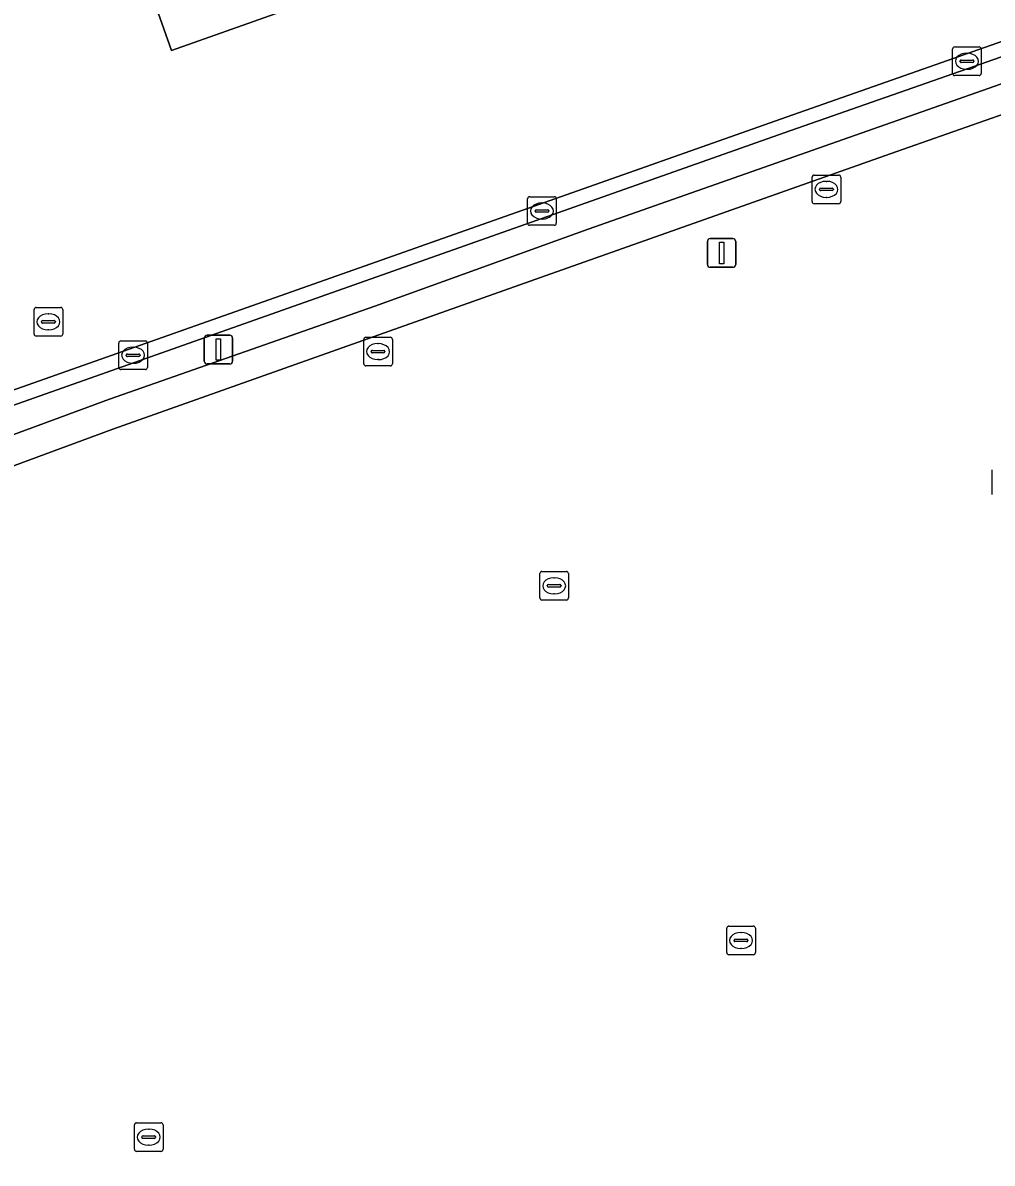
# Model space of a CAD drawing. Extents: x 157692 to 159674, y 381452 to 383291.
# Drawn here: x 159467.27 to 159501.13, y 382754.76 to 382794.59 of the extents above; entities that cross this region are included whole.
import ezdxf

# ---------------------------------------------------------------- set-up
doc = ezdxf.new("R2010")
doc.units = 0
for name, color, linetype in [('IMGEO_Erf', 7, 'Continuous'), ('IMGEO_Groenvoorziening', 7, 'Continuous'), ('IMGEO_Kolk', 7, 'Continuous'), ('IMGEO_Lichtmast', 7, 'Continuous'), ('IMGEO_Muur', 7, 'Continuous'), ('IMGEO_Parkeervlak_gesloten', 7, 'Continuous'), ('IMGEO_Rijbaan_lokaal_gesloten', 7, 'Continuous'), ('IMGEO_Rijbaan_lokaal_open', 7, 'Continuous'), ('IMGEO_Rioolput', 7, 'Continuous')]:
    doc.layers.add(name, color=color, linetype=linetype)

msp = doc.modelspace()

# ---------------------------------------------------------------- linework, layer by layer
at = {"layer": 'IMGEO_Erf'}
msp.add_lwpolyline([(159550.578, 382739.611), (159541.114, 382766.329), (159538.501, 382773.705), (159537.433, 382776.72), (159536.158, 382780.323), (159530.696, 382795.744), (159530.606, 382795.729), (159530.565, 382795.722), (159529.403, 382799.114), (159529.485, 382799.149), (159528.969, 382800.561), (159528.926, 382800.546), (159528.77, 382800.975), (159504.868, 382792.577), (159497.567, 382790.012), (159485.359, 382785.698), (159470.416, 382780.397), (159455.063, 382774.73), (159445.562, 382771.276)], dxfattribs=at)
at = {"layer": 'IMGEO_Groenvoorziening'}
for points in [[(159527.65, 382802.579), (159493.859, 382790.748), (159460.155, 382778.837), (159460.147, 382778.88), (159459.355, 382778.599), (159454.208, 382776.774), (159454.06, 382776.712), (159454.161, 382776.472), (159448.479, 382774.562)], [(159439.575, 382770.264), (159450.926, 382774.348), (159457.26, 382776.642), (159470.301, 382781.444), (159479.563, 382784.691), (159487.02, 382787.379), (159504.599, 382793.564), (159521.555, 382799.63)]]:
    msp.add_lwpolyline(points, dxfattribs=at)
at = {"layer": 'IMGEO_Kolk'}
for p, q in [((159499.747, 382792.819), (159499.747, 382793.671)), ((159499.822, 382793.745), (159500.674, 382793.745)), ((159500.235, 382793.525), (159500.26, 382793.525)), ((159500.748, 382793.671), (159500.748, 382792.819)), ((159500.006, 382793.239), (159500.006, 382793.251)), ((159500.444, 382793.202), (159500.046, 382793.202)), ((159500.049, 382793.288), (159500.447, 382793.288)), ((159500.49, 382793.251), (159500.49, 382793.239)), ((159500.674, 382792.745), (159499.822, 382792.745)), ((159500.258, 382792.965), (159500.233, 382792.965)), ((159484.905, 382787.59), (159484.905, 382788.442)), ((159484.98, 382788.516), (159485.832, 382788.516)), ((159485.393, 382788.296), (159485.418, 382788.296)), ((159485.906, 382788.442), (159485.906, 382787.59)), ((159485.164, 382788.01), (159485.164, 382788.022)), ((159485.602, 382787.973), (159485.204, 382787.973)), ((159485.207, 382788.059), (159485.605, 382788.059)), ((159485.648, 382788.022), (159485.648, 382788.01)), ((159485.832, 382787.516), (159484.98, 382787.516)), ((159485.416, 382787.736), (159485.391, 382787.736)), ((159470.7, 382783.478), (159471.552, 382783.478)), ((159470.625, 382782.552), (159470.625, 382783.404)), ((159471.113, 382783.258), (159471.138, 382783.258)), ((159471.626, 382783.404), (159471.626, 382782.552)), ((159470.884, 382782.972), (159470.884, 382782.984)), ((159471.322, 382782.935), (159470.924, 382782.935)), ((159470.927, 382783.021), (159471.325, 382783.021)), ((159471.136, 382782.698), (159471.111, 382782.698)), ((159471.368, 382782.984), (159471.368, 382782.972)), ((159471.552, 382782.478), (159470.7, 382782.478)), ((159501.13, 382778.12), (159501.13, 382778.972)), ((159485.331, 382774.501), (159485.331, 382775.353)), ((159485.406, 382775.427), (159486.258, 382775.427)), ((159485.819, 382775.207), (159485.844, 382775.207)), ((159486.332, 382775.353), (159486.332, 382774.501)), ((159485.59, 382774.921), (159485.59, 382774.933)), ((159486.028, 382774.884), (159485.63, 382774.884)), ((159485.633, 382774.97), (159486.031, 382774.97)), ((159486.074, 382774.933), (159486.074, 382774.921)), ((159486.258, 382774.427), (159485.406, 382774.427)), ((159485.842, 382774.647), (159485.817, 382774.647)), ((159491.858, 382762.115), (159491.858, 382762.967)), ((159491.933, 382763.041), (159492.785, 382763.041)), ((159492.346, 382762.821), (159492.371, 382762.821)), ((159492.859, 382762.967), (159492.859, 382762.115)), ((159492.117, 382762.535), (159492.117, 382762.547)), ((159492.555, 382762.498), (159492.157, 382762.498)), ((159492.16, 382762.584), (159492.558, 382762.584)), ((159492.601, 382762.547), (159492.601, 382762.535)), ((159492.785, 382762.041), (159491.933, 382762.041)), ((159492.369, 382762.261), (159492.344, 382762.261)), ((159471.17, 382755.246), (159471.17, 382756.098)), ((159471.245, 382756.172), (159472.097, 382756.172)), ((159472.171, 382756.098), (159472.171, 382755.246)), ((159471.429, 382755.666), (159471.429, 382755.678)), ((159471.867, 382755.629), (159471.469, 382755.629)), ((159471.472, 382755.715), (159471.87, 382755.715)), ((159471.658, 382755.952), (159471.683, 382755.952)), ((159471.913, 382755.678), (159471.913, 382755.666)), ((159471.681, 382755.392), (159471.656, 382755.392)), ((159472.097, 382755.172), (159471.245, 382755.172))]:
    msp.add_line(p, q, dxfattribs=at)
for points in [[(159499.747, 382792.819), (159499.747, 382793.671)], [(159499.822, 382793.745), (159500.674, 382793.745)], [(159500.748, 382793.671), (159500.748, 382792.819)], [(159500.674, 382792.745), (159499.822, 382792.745)], [(159484.905, 382787.59), (159484.905, 382788.442)], [(159484.98, 382788.516), (159485.832, 382788.516)], [(159485.906, 382788.442), (159485.906, 382787.59)], [(159485.832, 382787.516), (159484.98, 382787.516)], [(159470.7, 382783.478), (159471.552, 382783.478)], [(159470.625, 382782.552), (159470.625, 382783.404)], [(159471.626, 382783.404), (159471.626, 382782.552)], [(159471.552, 382782.478), (159470.7, 382782.478)], [(159501.13, 382778.12), (159501.13, 382778.972)], [(159485.331, 382774.501), (159485.331, 382775.353)], [(159485.406, 382775.427), (159486.258, 382775.427)], [(159486.332, 382775.353), (159486.332, 382774.501)], [(159486.258, 382774.427), (159485.406, 382774.427)], [(159491.858, 382762.115), (159491.858, 382762.967)], [(159491.933, 382763.041), (159492.785, 382763.041)], [(159492.859, 382762.967), (159492.859, 382762.115)], [(159492.785, 382762.041), (159491.933, 382762.041)], [(159471.17, 382755.246), (159471.17, 382756.098)], [(159471.245, 382756.172), (159472.097, 382756.172)], [(159472.171, 382756.098), (159472.171, 382755.246)], [(159472.097, 382755.172), (159471.245, 382755.172)]]:
    msp.add_lwpolyline(points, dxfattribs=at)
for centre, radius, start, end in [((159499.824, 382793.669), 0.0765, 91.552, 178.448), ((159499.824, 382793.669), 0.0765, 91.552, 178.448), ((159500.672, 382793.669), 0.0765, 1.552, 88.448), ((159500.672, 382793.669), 0.0765, 1.552, 88.448), ((159500.046, 382793.248), 0.0403, 85.8775, 175.7526), ((159500.043, 382793.238), 0.0366, 178.938, 274.7102), ((159500.447, 382793.245), 0.043, 264.8664, 352.4533), ((159500.451, 382793.25), 0.0386, 1.7309, 96.639), ((159499.824, 382792.821), 0.0765, 181.552, 268.448), ((159499.824, 382792.821), 0.0765, 181.552, 268.448), ((159500.672, 382792.821), 0.0765, 271.552, 358.448), ((159500.672, 382792.821), 0.0765, 271.552, 358.448), ((159484.982, 382788.44), 0.0765, 91.552, 178.448), ((159484.982, 382788.44), 0.0765, 91.552, 178.448), ((159485.83, 382788.44), 0.0765, 1.552, 88.448), ((159485.83, 382788.44), 0.0765, 1.552, 88.448), ((159485.204, 382788.019), 0.0403, 85.8775, 175.7526), ((159485.201, 382788.009), 0.0366, 178.938, 274.7102), ((159485.605, 382788.016), 0.043, 264.8664, 352.4533), ((159485.609, 382788.021), 0.0386, 1.7309, 96.639), ((159484.982, 382787.592), 0.0765, 181.552, 268.448), ((159484.982, 382787.592), 0.0765, 181.552, 268.448), ((159485.83, 382787.592), 0.0765, 271.552, 358.448), ((159485.83, 382787.592), 0.0765, 271.552, 358.448), ((159470.702, 382783.402), 0.0765, 91.552, 178.448), ((159470.702, 382783.402), 0.0765, 91.552, 178.448), ((159471.55, 382783.402), 0.0765, 1.552, 88.448), ((159471.55, 382783.402), 0.0765, 1.552, 88.448), ((159470.924, 382782.981), 0.0403, 85.8775, 175.7526), ((159470.921, 382782.971), 0.0366, 178.938, 274.7102), ((159471.325, 382782.978), 0.043, 264.8664, 352.4533), ((159471.329, 382782.983), 0.0386, 1.7309, 96.639), ((159470.702, 382782.554), 0.0765, 181.552, 268.448), ((159470.702, 382782.554), 0.0765, 181.552, 268.448), ((159471.55, 382782.554), 0.0765, 271.552, 358.448), ((159471.55, 382782.554), 0.0765, 271.552, 358.448), ((159485.408, 382775.351), 0.0765, 91.552, 178.448), ((159485.408, 382775.351), 0.0765, 91.552, 178.448), ((159486.256, 382775.351), 0.0765, 1.552, 88.448), ((159486.256, 382775.351), 0.0765, 1.552, 88.448), ((159485.63, 382774.93), 0.0403, 85.8775, 175.7526), ((159485.627, 382774.92), 0.0366, 178.938, 274.7102), ((159486.031, 382774.927), 0.043, 264.8664, 352.4533), ((159486.035, 382774.932), 0.0386, 1.7309, 96.639), ((159485.408, 382774.503), 0.0765, 181.552, 268.448), ((159485.408, 382774.503), 0.0765, 181.552, 268.448), ((159486.256, 382774.503), 0.0765, 271.552, 358.448), ((159486.256, 382774.503), 0.0765, 271.552, 358.448), ((159491.935, 382762.965), 0.0765, 91.552, 178.448), ((159491.935, 382762.965), 0.0765, 91.552, 178.448), ((159492.783, 382762.965), 0.0765, 1.552, 88.448), ((159492.783, 382762.965), 0.0765, 1.552, 88.448), ((159492.157, 382762.544), 0.0403, 85.8775, 175.7526), ((159492.154, 382762.534), 0.0366, 178.938, 274.7102), ((159492.558, 382762.541), 0.043, 264.8664, 352.4533), ((159492.562, 382762.546), 0.0386, 1.7309, 96.639), ((159491.935, 382762.117), 0.0765, 181.552, 268.448), ((159491.935, 382762.117), 0.0765, 181.552, 268.448), ((159492.783, 382762.117), 0.0765, 271.552, 358.448), ((159492.783, 382762.117), 0.0765, 271.552, 358.448), ((159471.247, 382756.096), 0.0765, 91.552, 178.448), ((159471.247, 382756.096), 0.0765, 91.552, 178.448), ((159472.095, 382756.096), 0.0765, 1.552, 88.448), ((159472.095, 382756.096), 0.0765, 1.552, 88.448), ((159471.469, 382755.675), 0.0403, 85.8775, 175.7526), ((159471.466, 382755.665), 0.0366, 178.938, 274.7102), ((159471.87, 382755.672), 0.043, 264.8664, 352.4533), ((159471.874, 382755.677), 0.0386, 1.7309, 96.639), ((159471.247, 382755.248), 0.0765, 181.552, 268.448), ((159471.247, 382755.248), 0.0765, 181.552, 268.448), ((159472.095, 382755.248), 0.0765, 271.552, 358.448), ((159472.095, 382755.248), 0.0765, 271.552, 358.448)]:
    msp.add_arc(centre, radius, start, end, dxfattribs=at)
for centre, major_axis, ratio, start_param, end_param in [((159500.234, 382793.245), (-0.387, 0.002), 0.722429, 4.712389, 7.853982), ((159500.259, 382793.245), (-0.39, 0.002), 0.717154, 1.570796, 4.712389), ((159485.392, 382788.016), (-0.387, 0.002), 0.722429, 4.712389, 7.853982), ((159485.417, 382788.016), (-0.39, 0.002), 0.717154, 1.570796, 4.712389), ((159471.112, 382782.978), (-0.387, 0.002), 0.722429, 4.712389, 7.853982), ((159471.137, 382782.978), (-0.39, 0.002), 0.717154, 1.570796, 4.712389), ((159485.818, 382774.927), (-0.387, 0.002), 0.722429, 4.712389, 7.853982), ((159485.843, 382774.927), (-0.39, 0.002), 0.717154, 1.570796, 4.712389), ((159492.345, 382762.541), (-0.387, 0.002), 0.722429, 4.712389, 7.853982), ((159492.37, 382762.541), (-0.39, 0.002), 0.717154, 1.570796, 4.712389), ((159471.657, 382755.672), (-0.387, 0.002), 0.722429, 4.712389, 7.853982), ((159471.682, 382755.672), (-0.39, 0.002), 0.717154, 1.570796, 4.712389)]:
    msp.add_ellipse(centre, major_axis=major_axis, ratio=ratio, start_param=start_param, end_param=end_param, dxfattribs=at)
at = {"layer": 'IMGEO_Lichtmast'}
for p, q in [((159491.283, 382787.051), (159492.073, 382787.051)), ((159492.073, 382787.051), (159491.283, 382787.051)), ((159491.183, 382786.151), (159491.183, 382786.951)), ((159491.183, 382786.951), (159491.183, 382786.151)), ((159492.173, 382786.951), (159492.173, 382786.151)), ((159492.173, 382786.151), (159492.173, 382786.951)), ((159492.073, 382786.051), (159491.283, 382786.051)), ((159491.283, 382786.051), (159492.073, 382786.051)), ((159473.61, 382782.776), (159473.61, 382783.576)), ((159473.61, 382783.576), (159473.61, 382782.776)), ((159473.71, 382783.676), (159474.5, 382783.676)), ((159474.5, 382783.676), (159473.71, 382783.676)), ((159474.6, 382783.576), (159474.6, 382782.776)), ((159474.6, 382782.776), (159474.6, 382783.576)), ((159474.5, 382782.676), (159473.71, 382782.676)), ((159473.71, 382782.676), (159474.5, 382782.676))]:
    msp.add_line(p, q, dxfattribs=at)
for points in [[(159491.603, 382786.926), (159491.753, 382786.926), (159491.753, 382786.176), (159491.603, 382786.176), (159491.603, 382786.926)], [(159474.03, 382783.551), (159474.18, 382783.551), (159474.18, 382782.801), (159474.03, 382782.801), (159474.03, 382783.551)]]:
    msp.add_lwpolyline(points, dxfattribs=at)
for centre, start, end in [((159491.283, 382786.951), 90, 180), ((159491.283, 382786.951), 90, 180), ((159492.073, 382786.951), 0, 90), ((159492.073, 382786.951), 360, 90), ((159491.283, 382786.151), 180, 270), ((159491.283, 382786.151), 180, 270), ((159492.073, 382786.151), 270, 0), ((159492.073, 382786.151), 270, 0), ((159473.71, 382783.576), 90, 180), ((159473.71, 382783.576), 90, 180), ((159474.5, 382783.576), 0, 90), ((159474.5, 382783.576), 360, 90), ((159473.71, 382782.776), 180, 270), ((159473.71, 382782.776), 180, 270), ((159474.5, 382782.776), 270, 0), ((159474.5, 382782.776), 270, 0)]:
    msp.add_arc(centre, 0.1, start, end, dxfattribs=at)
at = {"layer": 'IMGEO_Muur'}
msp.add_lwpolyline([(159528.77, 382800.975), (159528.545, 382801.592), (159528.38, 382802.031), (159528.228, 382801.978), (159521.555, 382799.63), (159504.599, 382793.564), (159487.02, 382787.379), (159479.563, 382784.691), (159470.301, 382781.444), (159457.26, 382776.642), (159450.926, 382774.348), (159439.575, 382770.264), (159440.012, 382769.292), (159445.562, 382771.276), (159455.063, 382774.73), (159470.416, 382780.397), (159485.359, 382785.698), (159497.567, 382790.012), (159504.868, 382792.577)], close=True, dxfattribs=at)
at = {"layer": 'IMGEO_Parkeervlak_gesloten'}
msp.add_lwpolyline([(159487.526, 382811.251), (159468.601, 382804.556), (159468.925, 382803.642), (159470.673, 382798.696), (159472.467, 382793.622), (159491.367, 382800.316)], close=True, dxfattribs=at)
at = {"layer": 'IMGEO_Rijbaan_lokaal_gesloten'}
for points in [[(159454.538, 382793.399), (159454.311, 382793.321), (159459.355, 382778.599), (159460.147, 382778.88), (159459.963, 382779.299), (159493.736, 382791.219), (159527.48, 382803.083), (159527.862, 382803.222), (159524.866, 382811.644), (159524.824, 382811.648)], [(159518.079, 382809.399), (159518.007, 382809.751), (159491.367, 382800.316), (159472.467, 382793.622), (159470.673, 382798.696), (159461.788, 382795.555), (159460.696, 382799.023)]]:
    msp.add_lwpolyline(points, dxfattribs=at)
at = {"layer": 'IMGEO_Rijbaan_lokaal_open'}
msp.add_lwpolyline([(159528.118, 382802.515), (159527.862, 382803.222), (159527.48, 382803.083), (159493.736, 382791.219), (159459.963, 382779.299), (159460.147, 382778.88), (159460.155, 382778.837), (159493.859, 382790.748), (159527.65, 382802.579)], dxfattribs=at)
at = {"layer": 'IMGEO_Rioolput'}
for p, q in [((159494.841, 382788.346), (159494.841, 382789.198)), ((159494.916, 382789.272), (159495.768, 382789.272)), ((159495.329, 382789.052), (159495.354, 382789.052)), ((159495.842, 382789.198), (159495.842, 382788.346)), ((159495.1, 382788.766), (159495.1, 382788.778)), ((159495.538, 382788.729), (159495.14, 382788.729)), ((159495.143, 382788.815), (159495.541, 382788.815)), ((159495.584, 382788.778), (159495.584, 382788.766)), ((159495.768, 382788.272), (159494.916, 382788.272)), ((159495.352, 382788.492), (159495.327, 382788.492)), ((159467.666, 382783.72), (159467.666, 382784.572)), ((159467.741, 382784.646), (159468.593, 382784.646)), ((159468.154, 382784.426), (159468.179, 382784.426)), ((159468.667, 382784.572), (159468.667, 382783.72)), ((159467.925, 382784.14), (159467.925, 382784.152)), ((159468.363, 382784.103), (159467.965, 382784.103)), ((159467.968, 382784.189), (159468.366, 382784.189)), ((159468.177, 382783.866), (159468.152, 382783.866)), ((159468.409, 382784.152), (159468.409, 382784.14)), ((159468.593, 382783.646), (159467.741, 382783.646)), ((159479.179, 382782.679), (159479.179, 382783.531)), ((159479.254, 382783.605), (159480.106, 382783.605)), ((159480.18, 382783.531), (159480.18, 382782.679)), ((159479.438, 382783.099), (159479.438, 382783.111)), ((159479.481, 382783.148), (159479.879, 382783.148)), ((159479.667, 382783.385), (159479.692, 382783.385)), ((159479.922, 382783.111), (159479.922, 382783.099)), ((159479.876, 382783.062), (159479.478, 382783.062)), ((159479.69, 382782.825), (159479.665, 382782.825)), ((159480.106, 382782.605), (159479.254, 382782.605))]:
    msp.add_line(p, q, dxfattribs=at)
for points in [[(159494.841, 382788.346), (159494.841, 382789.198)], [(159494.916, 382789.272), (159495.768, 382789.272)], [(159495.842, 382789.198), (159495.842, 382788.346)], [(159495.768, 382788.272), (159494.916, 382788.272)], [(159467.666, 382783.72), (159467.666, 382784.572)], [(159467.741, 382784.646), (159468.593, 382784.646)], [(159468.667, 382784.572), (159468.667, 382783.72)], [(159468.593, 382783.646), (159467.741, 382783.646)], [(159479.179, 382782.679), (159479.179, 382783.531)], [(159479.254, 382783.605), (159480.106, 382783.605)], [(159480.18, 382783.531), (159480.18, 382782.679)], [(159480.106, 382782.605), (159479.254, 382782.605)]]:
    msp.add_lwpolyline(points, dxfattribs=at)
for centre, radius, start, end in [((159494.918, 382789.196), 0.0765, 91.552, 178.448), ((159494.918, 382789.196), 0.0765, 91.552, 178.448), ((159495.766, 382789.196), 0.0765, 1.552, 88.448), ((159495.766, 382789.196), 0.0765, 1.552, 88.448), ((159495.14, 382788.775), 0.0403, 85.8775, 175.7526), ((159495.137, 382788.765), 0.0366, 178.938, 274.7102), ((159495.541, 382788.772), 0.043, 264.8664, 352.4533), ((159495.545, 382788.777), 0.0386, 1.7309, 96.639), ((159494.918, 382788.348), 0.0765, 181.552, 268.448), ((159494.918, 382788.348), 0.0765, 181.552, 268.448), ((159495.766, 382788.348), 0.0765, 271.552, 358.448), ((159495.766, 382788.348), 0.0765, 271.552, 358.448), ((159467.743, 382784.57), 0.0765, 91.552, 178.448), ((159467.743, 382784.57), 0.0765, 91.552, 178.448), ((159468.591, 382784.57), 0.0765, 1.552, 88.448), ((159468.591, 382784.57), 0.0765, 1.552, 88.448), ((159467.965, 382784.149), 0.0403, 85.8775, 175.7526), ((159467.962, 382784.139), 0.0366, 178.938, 274.7102), ((159468.366, 382784.146), 0.043, 264.8664, 352.4533), ((159468.37, 382784.151), 0.0386, 1.7309, 96.639), ((159467.743, 382783.722), 0.0765, 181.552, 268.448), ((159467.743, 382783.722), 0.0765, 181.552, 268.448), ((159468.591, 382783.722), 0.0765, 271.552, 358.448), ((159468.591, 382783.722), 0.0765, 271.552, 358.448), ((159479.256, 382783.529), 0.0765, 91.552, 178.448), ((159479.256, 382783.529), 0.0765, 91.552, 178.448), ((159480.104, 382783.529), 0.0765, 1.552, 88.448), ((159480.104, 382783.529), 0.0765, 1.552, 88.448), ((159479.478, 382783.108), 0.0403, 85.8775, 175.7526), ((159479.475, 382783.098), 0.0366, 178.938, 274.7102), ((159479.879, 382783.105), 0.043, 264.8664, 352.4533), ((159479.883, 382783.11), 0.0386, 1.7309, 96.639), ((159479.256, 382782.681), 0.0765, 181.552, 268.448), ((159479.256, 382782.681), 0.0765, 181.552, 268.448), ((159480.104, 382782.681), 0.0765, 271.552, 358.448), ((159480.104, 382782.681), 0.0765, 271.552, 358.448)]:
    msp.add_arc(centre, radius, start, end, dxfattribs=at)
for centre, major_axis, ratio, start_param, end_param in [((159495.328, 382788.772), (-0.387, 0.002), 0.722429, 4.712389, 7.853982), ((159495.353, 382788.772), (-0.39, 0.002), 0.717154, 1.570796, 4.712389), ((159468.153, 382784.146), (-0.387, 0.002), 0.722429, 4.712389, 7.853982), ((159468.178, 382784.146), (-0.39, 0.002), 0.717154, 1.570796, 4.712389), ((159479.666, 382783.105), (-0.387, 0.002), 0.722429, 4.712389, 7.853982), ((159479.691, 382783.105), (-0.39, 0.002), 0.717154, 1.570796, 4.712389)]:
    msp.add_ellipse(centre, major_axis=major_axis, ratio=ratio, start_param=start_param, end_param=end_param, dxfattribs=at)

doc.saveas('drawing.dxf')
